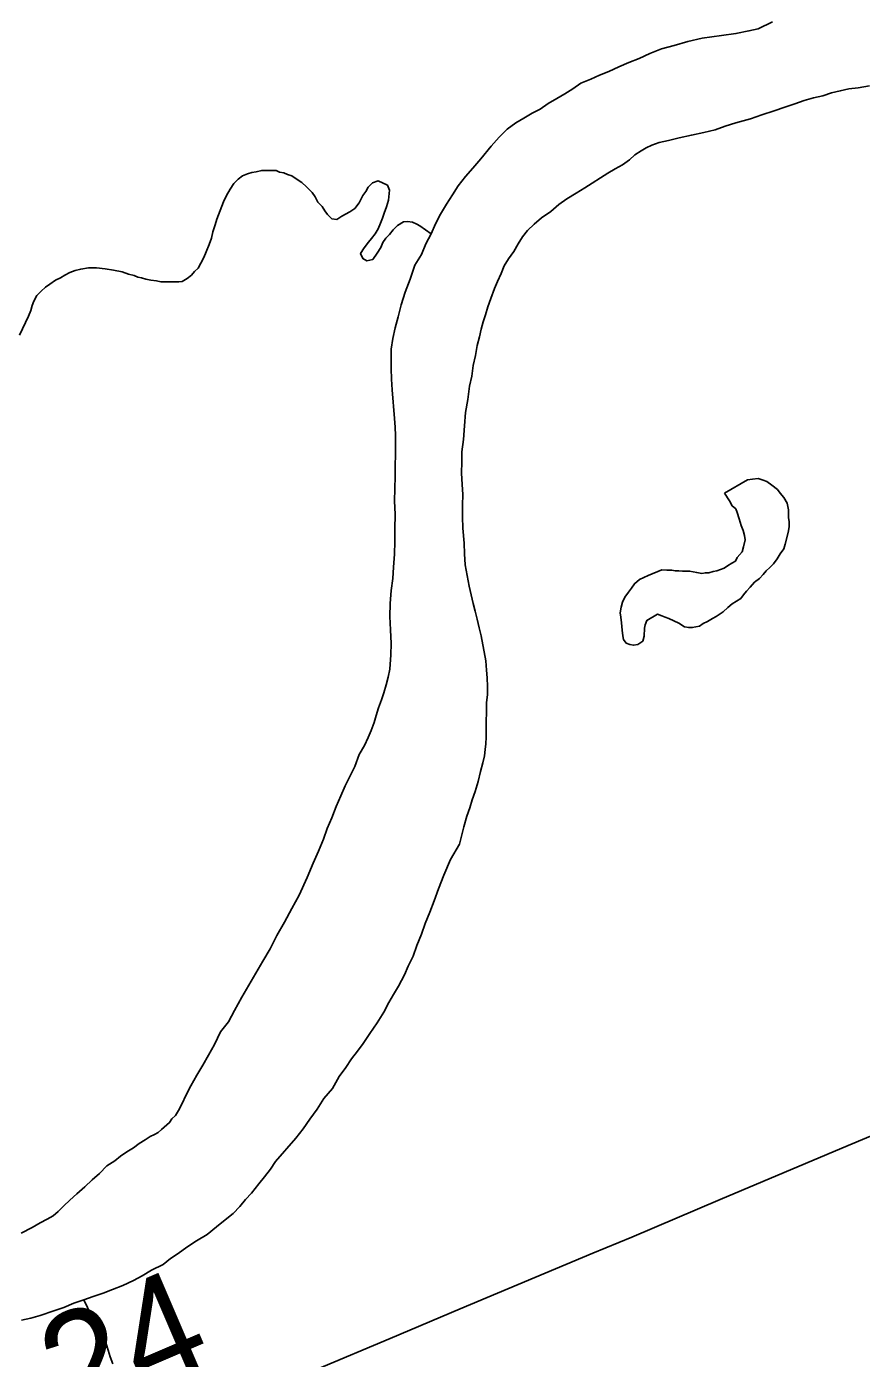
# Model space of a CAD drawing. Extents: x 2.1 to 73.9, y 4 to 26.
# Drawn here: x 44.2667 to 44.4887, y 22.0307 to 22.3847 of the extents above; entities that cross this region are included whole.
import ezdxf

# ---------------------------------------------------------------- set-up
doc = ezdxf.new("R2010")
doc.units = 0
for name, color, linetype in [('GM_X_County_Road', 7, 'Continuous'), ('GM_X_County_Road_Text', 7, 'Continuous'), ('GM_X_Major_River', 7, 'Continuous'), ('GM_X_Minor_Lake', 7, 'Continuous'), ('GM_X_Minor_River', 7, 'Continuous')]:
    doc.layers.add(name, color=color, linetype=linetype)

msp = doc.modelspace()

# ---------------------------------------------------------------- linework, layer by layer
at = {"layer": 'GM_X_County_Road'}
msp.add_lwpolyline([(44.11329, 21.93085), (44.1405, 21.94215), (44.16309, 21.95176), (44.17395, 21.9564), (44.19313, 21.96454), (44.21691, 21.97456), (44.25046, 21.9886), (44.27537, 21.99911), (44.28569, 22.00344), (44.29488, 22.00725), (44.3069, 22.01234), (44.32983, 22.02197), (44.3439, 22.02781), (44.36339, 22.03597), (44.382, 22.04385), (44.41728, 22.0586), (44.42762, 22.06286), (44.45106, 22.07288), (44.48515, 22.08724), (44.51755, 22.10081), (44.53217, 22.10694), (44.55134, 22.11508), (44.61158, 22.14023), (44.62022, 22.1439)], dxfattribs=at)
at = {"layer": 'GM_X_Major_River'}
for points in [[(44.46505, 22.38589), (44.46122, 22.38405), (44.45874, 22.38352), (44.45531, 22.38282), (44.45149, 22.38231), (44.44635, 22.38163), (44.44253, 22.38074), (44.4389, 22.37966), (44.43546, 22.37876), (44.4324, 22.37748), (44.42953, 22.3762), (44.42685, 22.3751), (44.42417, 22.374), (44.42149, 22.37271), (44.419, 22.3718), (44.4167, 22.3707), (44.41402, 22.3696), (44.4119, 22.36812), (44.40979, 22.36682), (44.40768, 22.36552), (44.40538, 22.36423), (44.40326, 22.36274), (44.40115, 22.36164), (44.39885, 22.36034), (44.39674, 22.35905), (44.39443, 22.35737), (44.3923, 22.35532), (44.39017, 22.35288), (44.38746, 22.3495), (44.38533, 22.34707), (44.38339, 22.34482), (44.38145, 22.34238), (44.37989, 22.33993), (44.37833, 22.33749), (44.37677, 22.33485), (44.3754, 22.33222), (44.37421, 22.32957), (44.37284, 22.32694), (44.37166, 22.32411), (44.3699, 22.32128), (44.3687, 22.3175), (44.36732, 22.3141), (44.36631, 22.3107), (44.3655, 22.30748), (44.36469, 22.30464), (44.36408, 22.3018)], [(44.36408, 22.3018), (44.36469, 22.30464), (44.3655, 22.30748), (44.36631, 22.3107), (44.36732, 22.3141), (44.3687, 22.3175), (44.3699, 22.32128), (44.37166, 22.32411), (44.37284, 22.32694), (44.37421, 22.32957), (44.3754, 22.33222), (44.37677, 22.33485), (44.37833, 22.33749), (44.37989, 22.33993), (44.38145, 22.34238), (44.38339, 22.34482), (44.38533, 22.34707), (44.38746, 22.3495), (44.39017, 22.35288), (44.3923, 22.35532), (44.39443, 22.35737), (44.39674, 22.35905), (44.39885, 22.36034), (44.40115, 22.36164), (44.40326, 22.36274), (44.40538, 22.36423), (44.40768, 22.36552), (44.40979, 22.36682), (44.4119, 22.36812), (44.41402, 22.3696), (44.4167, 22.3707), (44.419, 22.3718), (44.42149, 22.37271), (44.42417, 22.374), (44.42685, 22.3751), (44.42953, 22.3762), (44.4324, 22.37748), (44.43546, 22.37876), (44.4389, 22.37966), (44.44253, 22.38074), (44.44635, 22.38163), (44.45149, 22.38231), (44.45531, 22.38282), (44.45874, 22.38352), (44.46122, 22.38405), (44.46505, 22.38589)], [(44.38925, 22.20925), (44.3891, 22.21153), (44.38894, 22.21362), (44.38879, 22.2161), (44.38756, 22.22277), (44.38702, 22.22487), (44.38649, 22.22715), (44.38595, 22.22925), (44.38541, 22.23135), (44.38488, 22.23364), (44.38435, 22.23593), (44.38382, 22.23879), (44.38329, 22.24164), (44.38315, 22.2445), (44.383, 22.24735), (44.38269, 22.25134), (44.38254, 22.25439), (44.38259, 22.25743), (44.38264, 22.26028), (44.38249, 22.26294), (44.38234, 22.26598), (44.38239, 22.26902), (44.38243, 22.27168), (44.38287, 22.2749), (44.38311, 22.27851), (44.38336, 22.28212), (44.38398, 22.28553), (44.38442, 22.28913), (44.38503, 22.29178), (44.38546, 22.29462), (44.38607, 22.29727), (44.38649, 22.29993), (44.3871, 22.3022), (44.38751, 22.30428), (44.38811, 22.30617), (44.38871, 22.30806), (44.38931, 22.31014), (44.39011, 22.31241), (44.3911, 22.31505), (44.39189, 22.31694), (44.39288, 22.31902), (44.39367, 22.32109), (44.39484, 22.32298), (44.3962, 22.32485), (44.39737, 22.32693), (44.39855, 22.32881), (44.3999, 22.3305), (44.40164, 22.33218), (44.40357, 22.33386), (44.40607, 22.33553), (44.40819, 22.33739), (44.4103, 22.33888), (44.4128, 22.34036), (44.41511, 22.34184), (44.42125, 22.34574), (44.42317, 22.34685), (44.42509, 22.34796), (44.42701, 22.34925), (44.42837, 22.35056), (44.43009, 22.35168), (44.43144, 22.35241), (44.43297, 22.35315), (44.43488, 22.35388), (44.43736, 22.35441), (44.44023, 22.35512), (44.44347, 22.35583), (44.44672, 22.35654), (44.44977, 22.35725), (44.45245, 22.35816), (44.45531, 22.35907), (44.45914, 22.36014), (44.4622, 22.36124), (44.46544, 22.36232), (44.46831, 22.36323), (44.47099, 22.36414), (44.47348, 22.36505), (44.47596, 22.36577), (44.47844, 22.3663), (44.48073, 22.36702), (44.48302, 22.36755), (44.48532, 22.36809), (44.48779, 22.36843), (44.49084, 22.36895)], [(44.49084, 22.36895), (44.48779, 22.36843), (44.48532, 22.36809), (44.48302, 22.36755), (44.48073, 22.36702), (44.47844, 22.3663), (44.47596, 22.36577), (44.47348, 22.36505), (44.47099, 22.36414), (44.46831, 22.36323), (44.46544, 22.36232), (44.4622, 22.36124), (44.45914, 22.36014), (44.45531, 22.35907), (44.45245, 22.35816), (44.44977, 22.35725), (44.44672, 22.35654), (44.44347, 22.35583), (44.44023, 22.35512), (44.43736, 22.35441), (44.43488, 22.35388), (44.43297, 22.35315), (44.43144, 22.35241), (44.43009, 22.35168), (44.42837, 22.35056), (44.42701, 22.34925), (44.42509, 22.34796), (44.42317, 22.34685), (44.42125, 22.34574), (44.41511, 22.34184), (44.4128, 22.34036), (44.4103, 22.33888), (44.40819, 22.33739), (44.40607, 22.33553), (44.40357, 22.33386), (44.40164, 22.33218), (44.3999, 22.3305), (44.39855, 22.32881), (44.39737, 22.32693), (44.3962, 22.32485), (44.39484, 22.32298), (44.39367, 22.32109), (44.39288, 22.31902), (44.39189, 22.31694), (44.3911, 22.31505), (44.39011, 22.31241), (44.38931, 22.31014), (44.38871, 22.30806), (44.38811, 22.30617), (44.38751, 22.30428), (44.3871, 22.3022), (44.38649, 22.29993), (44.38607, 22.29727), (44.38546, 22.29462), (44.38503, 22.29178), (44.38442, 22.28913), (44.38398, 22.28553), (44.38336, 22.28212), (44.38311, 22.27851), (44.38287, 22.2749), (44.38243, 22.27168), (44.38239, 22.26902), (44.38234, 22.26598), (44.38249, 22.26294), (44.38264, 22.26028), (44.38259, 22.25743), (44.38254, 22.25439), (44.38269, 22.25134), (44.383, 22.24735), (44.38315, 22.2445), (44.38329, 22.24164), (44.38382, 22.23879), (44.38435, 22.23593), (44.38488, 22.23364), (44.38541, 22.23135), (44.38595, 22.22925), (44.38649, 22.22715), (44.38702, 22.22487), (44.38756, 22.22277), (44.38879, 22.2161), (44.38894, 22.21362), (44.3891, 22.21153), (44.38925, 22.20925)], [(44.36408, 22.3018), (44.36365, 22.29896), (44.36361, 22.2963), (44.36357, 22.29383), (44.36372, 22.29098), (44.36386, 22.28813), (44.36451, 22.28052), (44.36466, 22.27823), (44.36481, 22.27595), (44.36477, 22.27348), (44.36473, 22.27082), (44.36469, 22.26797), (44.36464, 22.26512), (44.36459, 22.26189), (44.36454, 22.25848), (44.36468, 22.25505), (44.36461, 22.25106), (44.36456, 22.24783), (44.36451, 22.24441), (44.36427, 22.241), (44.36403, 22.23796), (44.3636, 22.23474), (44.36335, 22.23132), (44.3633, 22.2279), (44.36343, 22.22429), (44.36357, 22.22068), (44.36352, 22.21764), (44.36327, 22.21384), (44.36285, 22.21176), (44.36225, 22.20968), (44.36165, 22.2076), (44.36105, 22.20571), (44.36026, 22.20363), (44.35965, 22.20155), (44.35905, 22.19966), (44.35826, 22.19758), (44.35747, 22.19569), (44.35648, 22.19362), (44.35512, 22.19117), (44.35392, 22.18796), (44.35274, 22.18551), (44.35137, 22.18287), (44.35019, 22.18023), (44.349, 22.1774), (44.34782, 22.17438), (44.34663, 22.17155), (44.34563, 22.16871), (44.34425, 22.1655), (44.34287, 22.1623), (44.34129, 22.15852), (44.33912, 22.1538), (44.33717, 22.15023), (44.33521, 22.14665), (44.33325, 22.14307), (44.33148, 22.13949), (44.32953, 22.13629), (44.32386, 22.12669), (44.32191, 22.12311), (44.32034, 22.12009), (44.3182, 22.11747), (44.31663, 22.11407), (44.31506, 22.11125), (44.3135, 22.10861), (44.31194, 22.10598), (44.31037, 22.10315), (44.309, 22.10051), (44.30801, 22.09844), (44.30704, 22.09655), (44.30625, 22.09524), (44.30529, 22.0943), (44.3047, 22.09336), (44.30258, 22.09149), (44.30162, 22.09075), (44.30066, 22.0902), (44.29951, 22.08964), (44.29816, 22.08872), (44.29663, 22.08779), (44.29509, 22.08667), (44.29336, 22.08556), (44.29163, 22.08445), (44.29009, 22.08314), (44.28798, 22.08185), (44.28604, 22.07979), (44.28411, 22.07811), (44.28218, 22.07624), (44.28006, 22.07437), (44.27813, 22.07269), (44.27659, 22.0712), (44.27504, 22.0697), (44.27369, 22.06859), (44.27216, 22.06766), (44.27024, 22.06674), (44.26813, 22.06544), (44.26525, 22.06397)], [(44.26525, 22.06397), (44.26813, 22.06544), (44.27024, 22.06674), (44.27216, 22.06766), (44.27369, 22.06859), (44.27504, 22.0697), (44.27659, 22.0712), (44.27813, 22.07269), (44.28006, 22.07437), (44.28218, 22.07624), (44.28411, 22.07811), (44.28604, 22.07979), (44.28798, 22.08185), (44.29009, 22.08314), (44.29163, 22.08445), (44.29336, 22.08556), (44.29509, 22.08667), (44.29663, 22.08779), (44.29816, 22.08872), (44.29951, 22.08964), (44.30066, 22.0902), (44.30162, 22.09075), (44.30258, 22.09149), (44.3047, 22.09336), (44.30529, 22.0943), (44.30625, 22.09524), (44.30704, 22.09655), (44.30801, 22.09844), (44.309, 22.10051), (44.31037, 22.10315), (44.31194, 22.10598), (44.3135, 22.10861), (44.31506, 22.11125), (44.31663, 22.11407), (44.3182, 22.11747), (44.32034, 22.12009), (44.32191, 22.12311), (44.32386, 22.12669), (44.32953, 22.13629), (44.33148, 22.13949), (44.33325, 22.14307), (44.33521, 22.14665), (44.33717, 22.15023), (44.33912, 22.1538), (44.34129, 22.15852), (44.34287, 22.1623), (44.34425, 22.1655), (44.34563, 22.16871), (44.34663, 22.17155), (44.34782, 22.17438), (44.349, 22.1774), (44.35019, 22.18023), (44.35137, 22.18287), (44.35274, 22.18551), (44.35392, 22.18796), (44.35512, 22.19117), (44.35648, 22.19362), (44.35747, 22.19569), (44.35826, 22.19758), (44.35905, 22.19966), (44.35965, 22.20155), (44.36026, 22.20363), (44.36105, 22.20571), (44.36165, 22.2076), (44.36225, 22.20968), (44.36285, 22.21176), (44.36327, 22.21384), (44.36352, 22.21764), (44.36357, 22.22068), (44.36343, 22.22429), (44.3633, 22.2279), (44.36335, 22.23132), (44.3636, 22.23474), (44.36403, 22.23796), (44.36427, 22.241), (44.36451, 22.24441), (44.36456, 22.24783), (44.36461, 22.25106), (44.36468, 22.25505), (44.36454, 22.25848), (44.36459, 22.26189), (44.36464, 22.26512), (44.36469, 22.26797), (44.36473, 22.27082), (44.36477, 22.27348), (44.36481, 22.27595), (44.36466, 22.27823), (44.36451, 22.28052), (44.36386, 22.28813), (44.36372, 22.29098), (44.36357, 22.29383), (44.36361, 22.2963), (44.36365, 22.29896), (44.36408, 22.3018)], [(44.26527, 22.04079), (44.26775, 22.04132), (44.27024, 22.04204), (44.27387, 22.04331), (44.27655, 22.04422), (44.27923, 22.04532), (44.2819, 22.04622), (44.28439, 22.04713), (44.28707, 22.04804), (44.28955, 22.04895), (44.29223, 22.05005), (44.2951, 22.05133), (44.29741, 22.05263), (44.2999, 22.05411), (44.30297, 22.05558), (44.3049, 22.05726), (44.30701, 22.05855), (44.30932, 22.06023), (44.31182, 22.0619), (44.3147, 22.06356), (44.3172, 22.06561), (44.31951, 22.06747), (44.32163, 22.06915), (44.32337, 22.07102), (44.32492, 22.0729), (44.32647, 22.07458), (44.32841, 22.07702), (44.32996, 22.0789), (44.33151, 22.08096), (44.33288, 22.08303), (44.3383, 22.08921), (44.34024, 22.09165), (44.34199, 22.09429), (44.34394, 22.09691), (44.34569, 22.09974), (44.34802, 22.10236), (44.34978, 22.10556), (44.35153, 22.108), (44.35308, 22.11026), (44.35464, 22.11232), (44.35619, 22.11439), (44.35794, 22.11702), (44.35989, 22.11984), (44.36165, 22.12266), (44.36302, 22.1253), (44.36419, 22.12737), (44.36556, 22.12963), (44.36713, 22.13265), (44.36812, 22.13491), (44.36949, 22.13755), (44.37048, 22.14038), (44.37167, 22.14341), (44.37267, 22.14624), (44.37386, 22.14926), (44.37504, 22.15228), (44.37624, 22.15549), (44.37762, 22.15908), (44.3794, 22.16323), (44.38175, 22.16738), (44.38296, 22.17192), (44.38376, 22.17475), (44.38456, 22.17702), (44.38516, 22.1791), (44.38596, 22.18137), (44.38676, 22.18402), (44.38738, 22.18667), (44.38798, 22.18894), (44.38839, 22.19083), (44.38861, 22.19254), (44.38882, 22.19405), (44.38885, 22.19576), (44.38888, 22.19785), (44.38891, 22.19994), (44.38895, 22.20241), (44.38899, 22.20488), (44.38922, 22.20716), (44.38925, 22.20925)], [(44.38925, 22.20925), (44.38922, 22.20716), (44.38899, 22.20488), (44.38895, 22.20241), (44.38891, 22.19994), (44.38888, 22.19785), (44.38885, 22.19576), (44.38882, 22.19405), (44.38861, 22.19254), (44.38839, 22.19083), (44.38798, 22.18894), (44.38738, 22.18667), (44.38676, 22.18402), (44.38596, 22.18137), (44.38516, 22.1791), (44.38456, 22.17702), (44.38376, 22.17475), (44.38296, 22.17192), (44.38175, 22.16738), (44.3794, 22.16323), (44.37762, 22.15908), (44.37624, 22.15549), (44.37504, 22.15228), (44.37386, 22.14926), (44.37267, 22.14624), (44.37167, 22.14341), (44.37048, 22.14038), (44.36949, 22.13755), (44.36812, 22.13491), (44.36713, 22.13265), (44.36556, 22.12963), (44.36419, 22.12737), (44.36302, 22.1253), (44.36165, 22.12266), (44.35989, 22.11984), (44.35794, 22.11702), (44.35619, 22.11439), (44.35464, 22.11232), (44.35308, 22.11026), (44.35153, 22.108), (44.34978, 22.10556), (44.34802, 22.10236), (44.34569, 22.09974), (44.34394, 22.09691), (44.34199, 22.09429), (44.34024, 22.09165), (44.3383, 22.08921), (44.33288, 22.08303), (44.33151, 22.08096), (44.32996, 22.0789), (44.32841, 22.07702), (44.32647, 22.07458), (44.32492, 22.0729), (44.32337, 22.07102), (44.32163, 22.06915), (44.31951, 22.06747), (44.3172, 22.06561), (44.3147, 22.06356), (44.31182, 22.0619), (44.30932, 22.06023), (44.30701, 22.05855), (44.3049, 22.05726), (44.30297, 22.05558), (44.2999, 22.05411), (44.29741, 22.05263), (44.2951, 22.05133), (44.29223, 22.05005), (44.28955, 22.04895), (44.28707, 22.04804), (44.28439, 22.04713), (44.2819, 22.04622), (44.27923, 22.04532), (44.27655, 22.04422), (44.27387, 22.04331), (44.27024, 22.04204), (44.26775, 22.04132), (44.26527, 22.04079)]]:
    msp.add_lwpolyline(points, dxfattribs=at)
at = {"layer": 'GM_X_Minor_Lake'}
for points in [[(44.45225, 22.26069), (44.45355, 22.25858), (44.45429, 22.25724), (44.45523, 22.25646), (44.45559, 22.2555), (44.45613, 22.25379), (44.45668, 22.25207), (44.45723, 22.25073), (44.45759, 22.24939), (44.45776, 22.24825), (44.45735, 22.24636), (44.45695, 22.24503), (44.45559, 22.24353), (44.4552, 22.24259), (44.45424, 22.24204), (44.45308, 22.24129), (44.45213, 22.24074), (44.45021, 22.24001), (44.44926, 22.23983), (44.44811, 22.23947), (44.44716, 22.23949), (44.44621, 22.23931), (44.44488, 22.23952), (44.44393, 22.23973), (44.44298, 22.23993), (44.44203, 22.23995), (44.44108, 22.23996), (44.44013, 22.23998), (44.43918, 22.24), (44.43823, 22.2402), (44.4369, 22.24022), (44.43557, 22.24024), (44.43194, 22.23878), (44.43079, 22.23823), (44.42964, 22.23768), (44.42829, 22.23656), (44.42751, 22.23543), (44.42673, 22.2343), (44.42576, 22.23299), (44.42517, 22.23167), (44.42477, 22.23034), (44.42455, 22.22883), (44.42472, 22.22768), (44.42489, 22.22616), (44.42505, 22.22426), (44.42522, 22.22274), (44.42539, 22.22178), (44.42614, 22.22082), (44.42708, 22.22043), (44.42803, 22.22022), (44.42917, 22.22039), (44.43052, 22.22132), (44.43092, 22.22265), (44.43095, 22.22473), (44.43116, 22.22568), (44.43156, 22.22682), (44.43444, 22.22848), (44.43557, 22.22808), (44.43652, 22.22769), (44.43746, 22.22729), (44.43878, 22.2267), (44.4401, 22.22611), (44.44161, 22.22514), (44.44275, 22.22493), (44.4437, 22.22491), (44.44465, 22.22509), (44.44561, 22.22526), (44.44657, 22.22601), (44.44772, 22.22656), (44.44906, 22.2273), (44.45002, 22.22785), (44.45194, 22.22915), (44.4531, 22.23027), (44.45426, 22.23121), (44.45541, 22.23195), (44.45656, 22.23269), (44.45734, 22.23363), (44.45811, 22.23456), (44.45908, 22.23569), (44.46024, 22.237), (44.46159, 22.23793), (44.46256, 22.23905), (44.46333, 22.23999), (44.4643, 22.24093), (44.46527, 22.24186), (44.46624, 22.24318), (44.46702, 22.24449), (44.46799, 22.24581), (44.46839, 22.24713), (44.4692, 22.25016), (44.46941, 22.25168), (44.46944, 22.253), (44.46926, 22.25415), (44.46928, 22.25529), (44.4693, 22.25624), (44.46894, 22.25795), (44.46801, 22.25949), (44.46708, 22.26064), (44.46634, 22.2616), (44.46483, 22.26277), (44.46352, 22.26374)], [(44.45225, 22.26069), (44.45355, 22.25858), (44.45429, 22.25724), (44.45523, 22.25646), (44.45559, 22.2555), (44.45613, 22.25379), (44.45668, 22.25207), (44.45723, 22.25073), (44.45759, 22.24939), (44.45776, 22.24825), (44.45735, 22.24636), (44.45695, 22.24503), (44.45559, 22.24353), (44.4552, 22.24259), (44.45424, 22.24204), (44.45308, 22.24129), (44.45213, 22.24074), (44.45021, 22.24001), (44.44926, 22.23983), (44.44811, 22.23947), (44.44716, 22.23949), (44.44621, 22.23931), (44.44488, 22.23952), (44.44393, 22.23973), (44.44298, 22.23993), (44.44203, 22.23995), (44.44108, 22.23996), (44.44013, 22.23998), (44.43918, 22.24), (44.43823, 22.2402), (44.4369, 22.24022), (44.43557, 22.24024), (44.43194, 22.23878), (44.43079, 22.23823), (44.42964, 22.23768), (44.42829, 22.23656), (44.42751, 22.23543), (44.42673, 22.2343), (44.42576, 22.23299), (44.42517, 22.23167), (44.42477, 22.23034), (44.42455, 22.22883), (44.42472, 22.22768), (44.42489, 22.22616), (44.42505, 22.22426), (44.42522, 22.22274), (44.42539, 22.22178), (44.42614, 22.22082), (44.42708, 22.22043), (44.42803, 22.22022), (44.42917, 22.22039), (44.43052, 22.22132), (44.43092, 22.22265), (44.43095, 22.22473), (44.43116, 22.22568), (44.43156, 22.22682), (44.43444, 22.22848), (44.43557, 22.22808), (44.43652, 22.22769), (44.43746, 22.22729), (44.43878, 22.2267), (44.4401, 22.22611), (44.44161, 22.22514), (44.44275, 22.22493), (44.4437, 22.22491), (44.44465, 22.22509), (44.44561, 22.22526), (44.44657, 22.22601), (44.44772, 22.22656), (44.44906, 22.2273), (44.45002, 22.22785), (44.45194, 22.22915), (44.4531, 22.23027), (44.45426, 22.23121), (44.45541, 22.23195), (44.45656, 22.23269), (44.45734, 22.23363), (44.45811, 22.23456), (44.45908, 22.23569), (44.46024, 22.237), (44.46159, 22.23793), (44.46256, 22.23905), (44.46333, 22.23999), (44.4643, 22.24093), (44.46527, 22.24186), (44.46624, 22.24318), (44.46702, 22.24449), (44.46799, 22.24581), (44.46839, 22.24713), (44.4692, 22.25016), (44.46941, 22.25168), (44.46944, 22.253), (44.46926, 22.25415), (44.46928, 22.25529), (44.4693, 22.25624), (44.46894, 22.25795), (44.46801, 22.25949), (44.46708, 22.26064), (44.46634, 22.2616), (44.46483, 22.26277), (44.46352, 22.26374)], [(44.46352, 22.26374), (44.46257, 22.26413), (44.46125, 22.26454), (44.45972, 22.26437), (44.45839, 22.2642), (44.45225, 22.26069)], [(44.46352, 22.26374), (44.46257, 22.26413), (44.46125, 22.26454), (44.45972, 22.26437), (44.45839, 22.2642), (44.45225, 22.26069)]]:
    msp.add_lwpolyline(points, dxfattribs=at)
at = {"layer": 'GM_X_Minor_River'}
for points in [[(44.26482, 22.30263), (44.26718, 22.30772), (44.26777, 22.30923), (44.26817, 22.31056), (44.26857, 22.31169), (44.26936, 22.3132), (44.27051, 22.31432), (44.27167, 22.31544), (44.27283, 22.31618), (44.27437, 22.3173), (44.27571, 22.31785), (44.27686, 22.31859), (44.2782, 22.31933), (44.27954, 22.31988), (44.28107, 22.32023), (44.28316, 22.32058), (44.28526, 22.32054), (44.28753, 22.32032), (44.28981, 22.3199), (44.29209, 22.31948), (44.29379, 22.31889), (44.2953, 22.31848), (44.29625, 22.31809), (44.2972, 22.31788), (44.29833, 22.31749), (44.29966, 22.31727), (44.30118, 22.31706), (44.30232, 22.31685), (44.30346, 22.31683), (44.30479, 22.31681), (44.30593, 22.31679), (44.30707, 22.31678), (44.30802, 22.31695), (44.30937, 22.31769), (44.31052, 22.31862), (44.3113, 22.31956), (44.31226, 22.32049), (44.31304, 22.32181), (44.31383, 22.32332), (44.31442, 22.32483), (44.31521, 22.32672), (44.31581, 22.32842), (44.31622, 22.33012), (44.31682, 22.33201), (44.31722, 22.33352), (44.319, 22.33806), (44.31979, 22.33975), (44.32077, 22.34145), (44.32174, 22.34295), (44.3229, 22.34407), (44.32406, 22.34501), (44.3254, 22.34555), (44.32654, 22.34592), (44.32769, 22.34609), (44.32921, 22.34644), (44.33055, 22.34642), (44.33188, 22.3464), (44.33302, 22.34638), (44.33396, 22.34599), (44.3351, 22.34578), (44.33605, 22.34538), (44.33718, 22.34499), (44.33887, 22.34382), (44.33982, 22.34323), (44.34113, 22.34207), (44.34263, 22.34053), (44.34337, 22.33938), (44.34411, 22.33803), (44.34523, 22.33688), (44.34597, 22.33573), (44.34672, 22.33476), (44.34784, 22.33361), (44.34917, 22.33339), (44.35052, 22.33432), (44.35262, 22.33543), (44.35397, 22.33636), (44.35514, 22.33786), (44.35612, 22.33974), (44.35689, 22.34087), (44.35748, 22.342), (44.35864, 22.34312), (44.36017, 22.34367), (44.36262, 22.34249), (44.36317, 22.34115), (44.36294, 22.3385), (44.36235, 22.33679), (44.36175, 22.33509), (44.36135, 22.33377), (44.36076, 22.33245), (44.36016, 22.33094), (44.35938, 22.32962)], [(44.35938, 22.32962), (44.35841, 22.32831), (44.35763, 22.32737), (44.35647, 22.32587), (44.35549, 22.32436), (44.35604, 22.32302), (44.35717, 22.32244), (44.3587, 22.32279), (44.35987, 22.32448), (44.36084, 22.32599), (44.36144, 22.32731), (44.36221, 22.32844), (44.36318, 22.32937), (44.36415, 22.33068), (44.36531, 22.33181), (44.36685, 22.33273), (44.36799, 22.3329), (44.36932, 22.33269), (44.37045, 22.33211), (44.3712, 22.33171), (44.37421, 22.32957)], [(44.2819, 22.04622), (44.28393, 22.04201), (44.28485, 22.04048), (44.28541, 22.03952), (44.28597, 22.03856), (44.28633, 22.0376), (44.28707, 22.03607), (44.2878, 22.03454), (44.28835, 22.03282), (44.28889, 22.0311), (44.28962, 22.02919)]]:
    msp.add_lwpolyline(points, dxfattribs=at)

# ---------------------------------------------------------------- texts
at = {"layer": 'GM_X_County_Road_Text'}
msp.add_text('24', height=0.028409, rotation=23.1986, dxfattribs=at).set_placement((44.27846, 22.01254))

doc.saveas('drawing.dxf')
